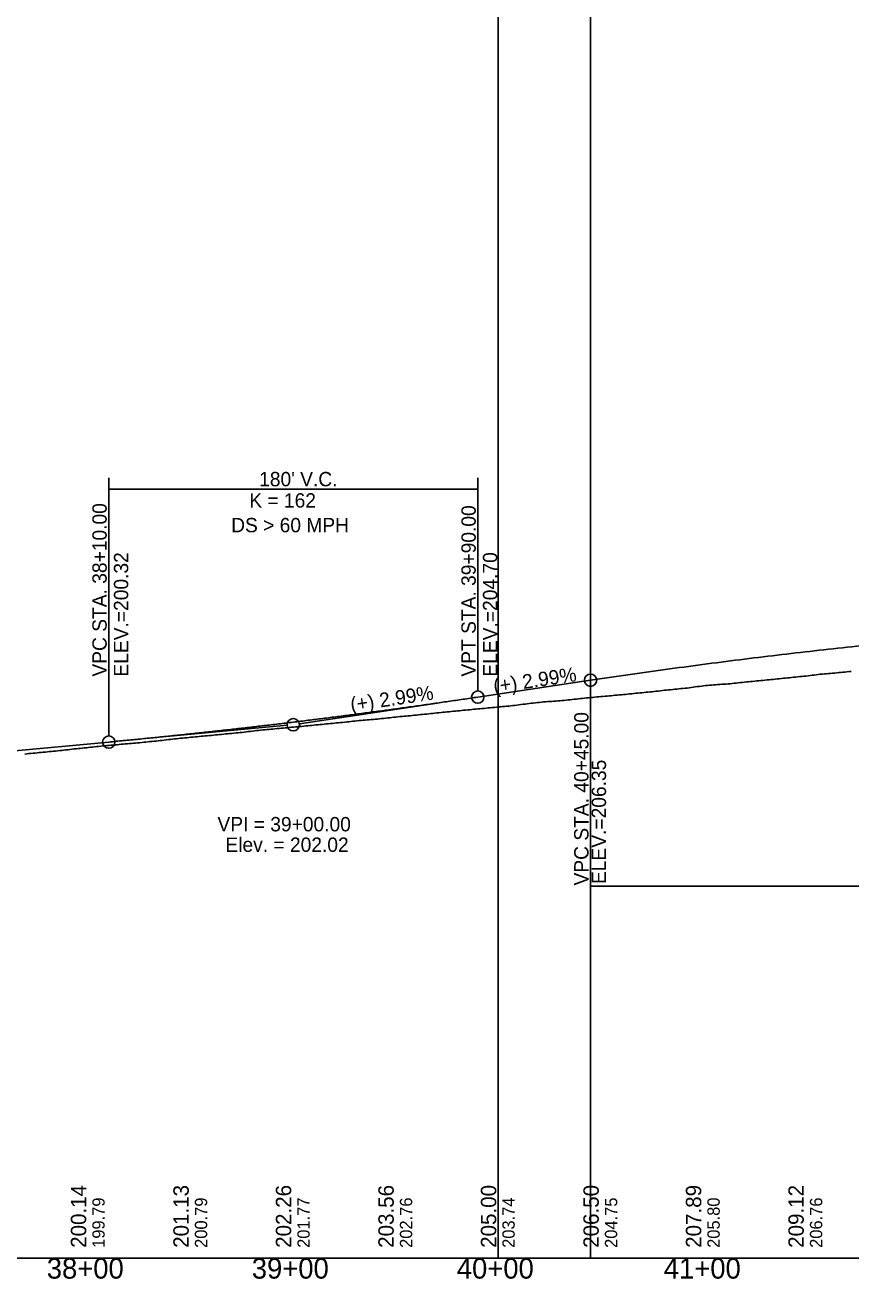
# Model space of a CAD drawing. Extents: x 69 to 2003113, y 512 to 837401.
# Drawn here: x 1891147 to 1891550, y 820540 to 821151 of the extents above; entities that cross this region are included whole.
import ezdxf

# ---------------------------------------------------------------- set-up
doc = ezdxf.new("R2010")
doc.units = 0
for name, color, linetype in [('BR_AUTO DIMENSION', 7, 'Continuous'), ('BR_BORDER LINES', 7, 'Continuous'), ('BR_CENTER LINE BASELINE', 7, 'Continuous'), ('BR_CONCRETE', 7, 'Continuous'), ('BR_GRID DOTS', 7, 'Continuous'), ('BR_GRID LINES', 7, 'Continuous'), ('BR_TEXT', 7, 'Continuous'), ('RD_HC_Points', 7, 'Continuous'), ('RD_SHT_ID', 7, 'Continuous'), ('RD_SHT_IplotShp', 7, 'Continuous')]:
    doc.layers.add(name, color=color, linetype=linetype)

msp = doc.modelspace()

# ---------------------------------------------------------------- linework, layer by layer
at = {"layer": 'BR_AUTO DIMENSION'}
msp.add_line((1891377.53, 820550.13), (1891377.53, 823276.64), dxfattribs=at)
at = {"layer": 'BR_BORDER LINES'}
for p, q in [((1891422.53, 821800.13), (1891422.53, 820550.13)), ((1889077.53, 820550.13), (1895477.53, 820550.13))]:
    msp.add_line(p, q, dxfattribs=at)
at = {"layer": 'BR_CENTER LINE BASELINE'}
for p, q in [((1891347.75, 820820.69), (1891280.5, 820810.65)), ((1891206.84, 820803.56), (1891274.54, 820809.92))]:
    msp.add_line(p, q, dxfattribs=at)
msp.add_circle((1891277.53, 820810.2), 3, dxfattribs=at)
at = {"layer": 'BR_GRID DOTS'}
for p, q in [((1891187.53, 820930.58), (1891187.53, 820804.75)), ((1891187.53, 820925.11), (1891367.53, 820925.11)), ((1891367.53, 820930.58), (1891367.53, 820826.65)), ((1891422.53, 820728.95), (1891422.53, 820828.86)), ((1891422.53, 820731.45), (1892332.53, 820731.45))]:
    msp.add_line(p, q, dxfattribs=at)
for centre in [(1891422.53, 820831.86), (1891367.53, 820823.65), (1891187.53, 820801.75)]:
    msp.add_circle(centre, 3, dxfattribs=at)
at = {"layer": 'BR_GRID LINES'}
for p, q in [((1891367.53, 820823.65), (1891422.53, 820831.86)), ((1890917.53, 820776.39), (1891187.53, 820801.75))]:
    msp.add_line(p, q, dxfattribs=at)
for points in [[(1891422.53, 820831.86), (1891440.73, 820834.53), (1891458.93, 820837.08), (1891477.13, 820839.53), (1891495.33, 820841.87), (1891513.53, 820844.1), (1891531.73, 820846.22), (1891549.93, 820848.23), (1891568.13, 820850.13), (1891586.33, 820851.92), (1891604.53, 820853.6), (1891622.73, 820855.17), (1891640.93, 820856.64), (1891659.13, 820857.99), (1891677.33, 820859.24), (1891695.53, 820860.38), (1891713.73, 820861.41), (1891731.93, 820862.32), (1891750.13, 820863.13), (1891768.33, 820863.84), (1891786.53, 820864.43), (1891804.73, 820864.91), (1891822.93, 820865.28), (1891841.13, 820865.55), (1891859.33, 820865.7), (1891877.53, 820865.75), (1891895.73, 820865.69), (1891913.93, 820865.51), (1891932.13, 820865.23), (1891950.33, 820864.84), (1891968.53, 820864.34), (1891986.73, 820863.74), (1892004.93, 820863.02), (1892023.13, 820862.19), (1892041.33, 820861.26), (1892059.53, 820860.21), (1892077.73, 820859.06), (1892095.93, 820857.8), (1892114.13, 820856.42), (1892132.33, 820854.94), (1892150.53, 820853.35), (1892168.73, 820851.65), (1892186.93, 820849.84), (1892205.13, 820847.93), (1892223.33, 820845.9), (1892241.53, 820843.77), (1892259.73, 820841.52), (1892277.93, 820839.17), (1892296.13, 820836.7), (1892314.33, 820834.13), (1892332.53, 820831.45)], [(1891187.53, 820801.75), (1891191.13, 820802.09), (1891194.73, 820802.43), (1891198.33, 820802.78), (1891201.93, 820803.13), (1891205.53, 820803.49), (1891209.13, 820803.85), (1891212.73, 820804.21), (1891216.33, 820804.58), (1891219.93, 820804.95), (1891223.53, 820805.33), (1891227.13, 820805.71), (1891230.73, 820806.09), (1891234.33, 820806.48), (1891237.93, 820806.87), (1891241.53, 820807.27), (1891245.13, 820807.67), (1891248.73, 820808.07), (1891252.33, 820808.48), (1891255.93, 820808.89), (1891259.53, 820809.31), (1891263.13, 820809.73), (1891266.73, 820810.15), (1891270.33, 820810.58), (1891273.93, 820811.01), (1891277.53, 820811.45), (1891281.13, 820811.89), (1891284.73, 820812.33), (1891288.33, 820812.78), (1891291.93, 820813.23), (1891295.53, 820813.69), (1891299.13, 820814.15), (1891302.73, 820814.61), (1891306.33, 820815.08), (1891309.93, 820815.55), (1891313.53, 820816.03), (1891317.13, 820816.51), (1891320.73, 820816.99), (1891324.33, 820817.48), (1891327.93, 820817.97), (1891331.53, 820818.47), (1891335.13, 820818.97), (1891338.73, 820819.47), (1891342.33, 820819.98), (1891345.93, 820820.49), (1891349.53, 820821.01), (1891353.13, 820821.53), (1891356.73, 820822.05), (1891360.33, 820822.58), (1891363.93, 820823.11), (1891367.53, 820823.65)]]:
    msp.add_spline(points, degree=3, dxfattribs=at)
at = {"layer": 'BR_TEXT'}
for points in [[(1891504.6, 820831.62), (1891505.6, 820831.72), (1891506.6, 820831.82), (1891507.6, 820831.92), (1891508.6, 820832.02), (1891509.6, 820832.12), (1891510.6, 820832.22), (1891511.6, 820832.31), (1891512.6, 820832.42), (1891513.6, 820832.52), (1891514.6, 820832.62), (1891515.6, 820832.72), (1891516.6, 820832.82), (1891517.6, 820832.92), (1891518.6, 820833.02), (1891519.6, 820833.12), (1891520.6, 820833.22), (1891521.6, 820833.32), (1891522.6, 820833.42), (1891523.6, 820833.52), (1891524.6, 820833.62), (1891525.6, 820833.71), (1891526.6, 820833.81), (1891527.6, 820833.93), (1891528.6, 820834.05), (1891529.6, 820834.17), (1891530.6, 820834.29), (1891531.6, 820834.41), (1891532.6, 820834.53), (1891533.6, 820834.65), (1891534.6, 820834.76), (1891535.6, 820834.87), (1891536.6, 820834.98), (1891537.6, 820835.07), (1891538.6, 820835.15), (1891539.6, 820835.23), (1891540.6, 820835.32), (1891541.6, 820835.4), (1891542.6, 820835.49), (1891543.6, 820835.58), (1891544.6, 820835.67), (1891545.6, 820835.76), (1891546.6, 820835.86), (1891547.6, 820835.97), (1891548.6, 820836.07), (1891549.6, 820836.18)], [(1891404.6, 820821.64), (1891405.6, 820821.7), (1891406.6, 820821.78), (1891407.6, 820821.87), (1891408.6, 820821.95), (1891409.6, 820822.04), (1891410.6, 820822.16), (1891411.6, 820822.28), (1891412.6, 820822.4), (1891413.6, 820822.52), (1891414.6, 820822.63), (1891415.6, 820822.72), (1891416.6, 820822.82), (1891417.6, 820822.91), (1891418.6, 820823.02), (1891419.6, 820823.12), (1891420.6, 820823.23), (1891421.6, 820823.34), (1891422.6, 820823.44), (1891423.6, 820823.53), (1891424.6, 820823.62), (1891425.6, 820823.71), (1891426.6, 820823.79), (1891427.6, 820823.88), (1891428.6, 820823.97), (1891429.6, 820824.05), (1891430.6, 820824.15), (1891431.6, 820824.25), (1891432.6, 820824.35), (1891433.6, 820824.45), (1891434.6, 820824.54), (1891435.6, 820824.63), (1891436.6, 820824.72), (1891437.6, 820824.82), (1891438.6, 820824.91), (1891439.6, 820825), (1891440.6, 820825.1), (1891441.6, 820825.2), (1891442.6, 820825.31), (1891443.6, 820825.42), (1891444.6, 820825.52), (1891445.6, 820825.61), (1891446.6, 820825.7), (1891447.6, 820825.79), (1891448.6, 820825.89), (1891449.6, 820826), (1891450.6, 820826.1), (1891451.6, 820826.2), (1891452.6, 820826.3), (1891453.6, 820826.41), (1891454.6, 820826.51), (1891455.6, 820826.61), (1891456.6, 820826.72), (1891457.6, 820826.84), (1891458.6, 820826.96), (1891459.6, 820827.07), (1891460.6, 820827.17), (1891461.6, 820827.27), (1891462.6, 820827.37), (1891463.6, 820827.47), (1891464.6, 820827.57), (1891465.6, 820827.68), (1891466.6, 820827.78), (1891467.6, 820827.88), (1891468.6, 820827.98), (1891469.6, 820828.08), (1891470.6, 820828.2), (1891471.6, 820828.33), (1891472.6, 820828.47), (1891473.6, 820828.6), (1891474.6, 820828.74), (1891475.6, 820828.87), (1891476.6, 820829), (1891477.6, 820829.14), (1891478.6, 820829.24), (1891479.6, 820829.34), (1891480.6, 820829.44), (1891481.6, 820829.55), (1891482.6, 820829.63), (1891483.6, 820829.69), (1891484.6, 820829.76), (1891485.6, 820829.82), (1891486.6, 820829.89), (1891487.6, 820829.95), (1891488.6, 820830.01), (1891489.6, 820830.08), (1891490.6, 820830.19), (1891491.6, 820830.3), (1891492.6, 820830.41), (1891493.6, 820830.52), (1891494.6, 820830.62), (1891495.6, 820830.72), (1891496.6, 820830.82), (1891497.6, 820830.92), (1891498.6, 820831.02), (1891499.6, 820831.12), (1891500.6, 820831.22), (1891501.6, 820831.32), (1891502.6, 820831.42), (1891503.6, 820831.52), (1891504.6, 820831.62)], [(1891304.6, 820811.65), (1891305.6, 820811.76), (1891306.6, 820811.87), (1891307.6, 820811.97), (1891308.6, 820812.08), (1891309.6, 820812.19), (1891310.6, 820812.29), (1891311.6, 820812.39), (1891312.6, 820812.48), (1891313.6, 820812.56), (1891314.6, 820812.64), (1891315.6, 820812.72), (1891316.6, 820812.8), (1891317.6, 820812.88), (1891318.6, 820812.96), (1891319.6, 820813.04), (1891320.6, 820813.15), (1891321.6, 820813.26), (1891322.6, 820813.38), (1891323.6, 820813.49), (1891324.6, 820813.59), (1891325.6, 820813.7), (1891326.6, 820813.81), (1891327.6, 820813.91), (1891328.6, 820814.02), (1891329.6, 820814.12), (1891330.6, 820814.23), (1891331.6, 820814.33), (1891332.6, 820814.42), (1891333.6, 820814.51), (1891334.6, 820814.59), (1891335.6, 820814.68), (1891336.6, 820814.78), (1891337.6, 820814.89), (1891338.6, 820814.99), (1891339.6, 820815.09), (1891340.6, 820815.19), (1891341.6, 820815.3), (1891342.6, 820815.4), (1891343.6, 820815.5), (1891344.6, 820815.61), (1891345.6, 820815.71), (1891346.6, 820815.82), (1891347.6, 820815.92), (1891348.6, 820816.03), (1891349.6, 820816.13), (1891350.6, 820816.24), (1891351.6, 820816.34), (1891352.6, 820816.45), (1891353.6, 820816.54), (1891354.6, 820816.64), (1891355.6, 820816.74), (1891356.6, 820816.83), (1891357.6, 820816.93), (1891358.6, 820817.03), (1891359.6, 820817.12), (1891360.6, 820817.22), (1891361.6, 820817.32), (1891362.6, 820817.41), (1891363.6, 820817.51), (1891364.6, 820817.6), (1891365.6, 820817.7), (1891366.6, 820817.79), (1891367.6, 820817.88), (1891368.6, 820817.97), (1891369.6, 820818.07), (1891370.6, 820818.16), (1891371.6, 820818.25), (1891372.6, 820818.35), (1891373.6, 820818.45), (1891374.6, 820818.55), (1891375.6, 820818.65), (1891376.6, 820818.74), (1891377.6, 820818.83), (1891378.6, 820818.92), (1891379.6, 820819.01), (1891380.6, 820819.1), (1891381.6, 820819.2), (1891382.6, 820819.3), (1891383.6, 820819.4), (1891384.6, 820819.51), (1891385.6, 820819.63), (1891386.6, 820819.76), (1891387.6, 820819.89), (1891388.6, 820820.02), (1891389.6, 820820.15), (1891390.6, 820820.27), (1891391.6, 820820.39), (1891392.6, 820820.5), (1891393.6, 820820.62), (1891394.6, 820820.73), (1891395.6, 820820.85), (1891396.6, 820820.96), (1891397.6, 820821.07), (1891398.6, 820821.17), (1891399.6, 820821.28), (1891400.6, 820821.36), (1891401.6, 820821.43), (1891402.6, 820821.5), (1891403.6, 820821.57), (1891404.6, 820821.64)], [(1891204.6, 820801.63), (1891205.6, 820801.73), (1891206.6, 820801.83), (1891207.6, 820801.93), (1891208.6, 820802.03), (1891209.6, 820802.13), (1891210.6, 820802.23), (1891211.6, 820802.34), (1891212.6, 820802.46), (1891213.6, 820802.57), (1891214.6, 820802.68), (1891215.6, 820802.79), (1891216.6, 820802.9), (1891217.6, 820803.01), (1891218.6, 820803.13), (1891219.6, 820803.24), (1891220.6, 820803.35), (1891221.6, 820803.45), (1891222.6, 820803.56), (1891223.6, 820803.66), (1891224.6, 820803.76), (1891225.6, 820803.86), (1891226.6, 820803.96), (1891227.6, 820804.06), (1891228.6, 820804.16), (1891229.6, 820804.26), (1891230.6, 820804.36), (1891231.6, 820804.45), (1891232.6, 820804.55), (1891233.6, 820804.64), (1891234.6, 820804.73), (1891235.6, 820804.82), (1891236.6, 820804.91), (1891237.6, 820805), (1891238.6, 820805.1), (1891239.6, 820805.2), (1891240.6, 820805.3), (1891241.6, 820805.4), (1891242.6, 820805.49), (1891243.6, 820805.59), (1891244.6, 820805.68), (1891245.6, 820805.78), (1891246.6, 820805.88), (1891247.6, 820805.97), (1891248.6, 820806.07), (1891249.6, 820806.17), (1891250.6, 820806.27), (1891251.6, 820806.36), (1891252.6, 820806.47), (1891253.6, 820806.59), (1891254.6, 820806.7), (1891255.6, 820806.82), (1891256.6, 820806.94), (1891257.6, 820807.06), (1891258.6, 820807.17), (1891259.6, 820807.29), (1891260.6, 820807.4), (1891261.6, 820807.51), (1891262.6, 820807.62), (1891263.6, 820807.72), (1891264.6, 820807.82), (1891265.6, 820807.91), (1891266.6, 820808.01), (1891267.6, 820808.1), (1891268.6, 820808.2), (1891269.6, 820808.3), (1891270.6, 820808.41), (1891271.6, 820808.5), (1891272.6, 820808.58), (1891273.6, 820808.67), (1891274.6, 820808.75), (1891275.6, 820808.84), (1891276.6, 820808.92), (1891277.6, 820809.01), (1891278.6, 820809.09), (1891279.6, 820809.19), (1891280.6, 820809.29), (1891281.6, 820809.39), (1891282.6, 820809.48), (1891283.6, 820809.58), (1891284.6, 820809.68), (1891285.6, 820809.78), (1891286.6, 820809.88), (1891287.6, 820809.97), (1891288.6, 820810.07), (1891289.6, 820810.17), (1891290.6, 820810.26), (1891291.6, 820810.36), (1891292.6, 820810.46), (1891293.6, 820810.55), (1891294.6, 820810.65), (1891295.6, 820810.75), (1891296.6, 820810.84), (1891297.6, 820810.94), (1891298.6, 820811.04), (1891299.6, 820811.13), (1891300.6, 820811.23), (1891301.6, 820811.33), (1891302.6, 820811.43), (1891303.6, 820811.54), (1891304.6, 820811.65)], [(1891146.6, 820795.87), (1891147.6, 820795.98), (1891148.6, 820796.09), (1891149.6, 820796.2), (1891150.6, 820796.3), (1891151.6, 820796.39), (1891152.6, 820796.48), (1891153.6, 820796.58), (1891154.6, 820796.67), (1891155.6, 820796.76), (1891156.6, 820796.86), (1891157.6, 820796.95), (1891158.6, 820797.05), (1891159.6, 820797.15), (1891160.6, 820797.25), (1891161.6, 820797.36), (1891162.6, 820797.47), (1891163.6, 820797.58), (1891164.6, 820797.69), (1891165.6, 820797.8), (1891166.6, 820797.91), (1891167.6, 820798.02), (1891168.6, 820798.13), (1891169.6, 820798.24), (1891170.6, 820798.36), (1891171.6, 820798.46), (1891172.6, 820798.57), (1891173.6, 820798.67), (1891174.6, 820798.78), (1891175.6, 820798.88), (1891176.6, 820798.99), (1891177.6, 820799.09), (1891178.6, 820799.2), (1891179.6, 820799.31), (1891180.6, 820799.42), (1891181.6, 820799.53), (1891182.6, 820799.64), (1891183.6, 820799.73), (1891184.6, 820799.83), (1891185.6, 820799.92), (1891186.6, 820800.02), (1891187.6, 820800.11), (1891188.6, 820800.21), (1891189.6, 820800.29), (1891190.6, 820800.37), (1891191.6, 820800.45), (1891192.6, 820800.54), (1891193.6, 820800.63), (1891194.6, 820800.71), (1891195.6, 820800.8), (1891196.6, 820800.88), (1891197.6, 820800.97), (1891198.6, 820801.06), (1891199.6, 820801.15), (1891200.6, 820801.24), (1891201.6, 820801.34), (1891202.6, 820801.43), (1891203.6, 820801.53), (1891204.6, 820801.63)]]:
    msp.add_lwpolyline(points, dxfattribs=at)

# ---------------------------------------------------------------- texts
at = {"layer": 'BR_CENTER LINE BASELINE'}
for rotation, p in [(8.49382, (1891375.66, 820825.44)), (8.49706, (1891305.91, 820816.46))]:
    msp.add_text('(+) 2.99%', height=7, rotation=rotation, dxfattribs=at).set_placement(p)
at = {"layer": 'BR_CONCRETE'}
for s, height, p in [('VPC STA. 38+10.00 ', 7, (1891186.53, 820833.65)), ('VPT STA. 39+90.00 ', 7, (1891366.53, 820833.65)), ('ELEV.=200.32', 7, (1891197.03, 820833.65)), ('ELEV.=204.70', 7, (1891377.03, 820833.65)), ('VPC STA. 40+45.00 ', 7, (1891421.53, 820731.8)), ('ELEV.=206.35', 7, (1891430.09, 820732.51)), ('199.79', 6, (1891185.53, 820555.13)), ('200.79', 6, (1891235.53, 820555.13)), ('201.77', 6, (1891285.53, 820555.13)), ('202.76', 6, (1891335.53, 820555.13)), ('203.74', 6, (1891385.53, 820555.13)), ('204.75', 6, (1891435.53, 820555.13)), ('205.80', 6, (1891485.53, 820555.13)), ('206.76', 6, (1891535.53, 820555.13))]:
    msp.add_text(s, height=height, rotation=90, dxfattribs=at).set_placement(p)
at = {"layer": 'BR_GRID DOTS'}
for s, p in [("180' V.C.", (1891260.89, 820926.43)), ('K = 162', (1891256.07, 820916.05)), ('DS > 60 MPH', (1891247.22, 820904.01))]:
    msp.add_text(s, height=7, dxfattribs=at).set_placement(p)
at = {"layer": 'RD_HC_Points'}
for s, p in [('200.14', (1891176.53, 820555.13)), ('201.13', (1891226.53, 820555.13)), ('202.26', (1891276.53, 820555.13)), ('203.56', (1891326.53, 820555.13)), ('205.00', (1891376.53, 820555.13)), ('206.50', (1891426.53, 820555.13)), ('207.89', (1891476.53, 820555.13)), ('209.12', (1891526.53, 820555.13))]:
    msp.add_text(s, height=7.5, rotation=90, dxfattribs=at).set_placement(p)
at = {"layer": 'RD_SHT_ID'}
for s, p in [('38+00', (1891157.29, 820540.13)), ('39+00', (1891257.29, 820540.13)), ('40+00', (1891357.29, 820540.13)), ('41+00', (1891458.25, 820540.13))]:
    msp.add_text(s, height=10, dxfattribs=at).set_placement(p)
at = {"layer": 'RD_SHT_IplotShp'}
for s, p in [('VPI = 39+00.00', (1891240.55, 820758.2)), ('Elev. = 202.02', (1891244.44, 820748.2))]:
    msp.add_text(s, height=7, dxfattribs=at).set_placement(p)

doc.saveas('drawing.dxf')
